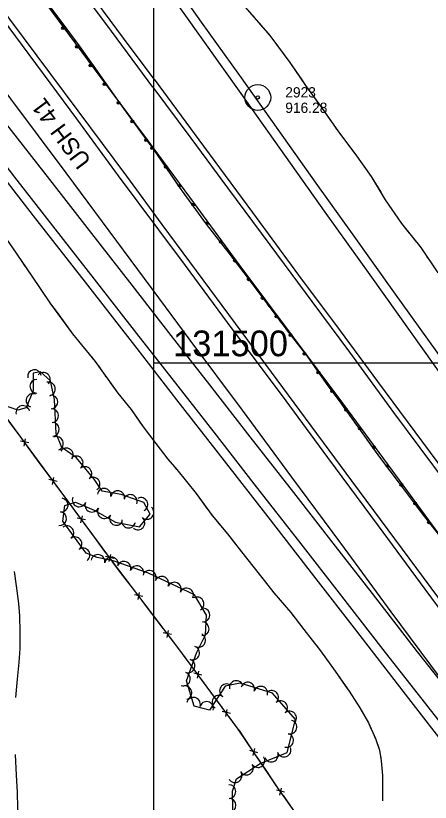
# Model space of a CAD drawing. Extents: x 353423 to 364002, y 127000 to 201942.
# Drawn here: x 359919.4 to 360161, y 131243.8 to 131702.2 of the extents above; entities that cross this region are included whole.
import ezdxf

# ---------------------------------------------------------------- set-up
doc = ezdxf.new("R2010")
doc.units = 0
for name, color, linetype in [('E_DTM_SlopeBottom', 7, 'Continuous'), ('E_DTM_SlopeTop', 7, 'Continuous'), ('E_FEN_Generic', 7, 'Continuous'), ('E_LAND_TreeLine', 7, 'Continuous'), ('E_MISCPROP', 7, 'Continuous'), ('E_RDWY_AsphConc', 7, 'Continuous'), ('E_RW_IP', 7, 'Continuous'), ('E_STRUCT_WingWall', 7, 'Continuous')]:
    doc.layers.add(name, color=color, linetype=linetype)

msp = doc.modelspace()

# ---------------------------------------------------------------- linework, layer by layer
at = {"layer": 'E_DTM_SlopeBottom'}
for p, q in [((359927.02, 131453.2), (359922.21, 131454.27)), ((359924.32, 131451.42), (359925.21, 131455.55)), ((359943.55, 131430.78), (359938.74, 131431.85)), ((359940.84, 131428.99), (359941.74, 131433.12)), ((359960.08, 131408.35), (359955.27, 131409.42)), ((359957.37, 131406.56), (359958.27, 131410.7)), ((359976.61, 131385.92), (359971.8, 131386.99)), ((359973.9, 131384.14), (359974.79, 131388.27)), ((359993.44, 131363.75), (359988.61, 131364.75)), ((359990.76, 131361.93), (359991.59, 131366.07)), ((360007.6, 131339.73), (360008.43, 131343.88)), ((360010.28, 131341.56), (360005.45, 131342.56)), ((360027.97, 131317.91), (360023.15, 131318.97)), ((360025.27, 131316.12), (360026.15, 131320.26)), ((360041.86, 131293.74), (360042.74, 131297.88)), ((360044.56, 131295.54), (360039.75, 131296.59)), ((360057.75, 131270.95), (360058.82, 131275.04)), ((360060.54, 131272.62), (360055.77, 131273.89)), ((360073.41, 131247.86), (360074.37, 131251.98)), ((360076.14, 131249.6), (360071.35, 131250.75))]:
    msp.add_line(p, q, dxfattribs=at)
for points in [[(360015.62, 131331.65), (359975.19, 131384.91), (359925.06, 131452.94), (359872.6, 131524.17), (359818.89, 131595.3), (359779.61, 131649.91), (359733.72, 131713.89)], [(359922.41, 131456.54), (359915.7, 131465.65)], [(359932.22, 131443.22), (359926.31, 131451.24)], [(359938.93, 131434.11), (359932.22, 131443.22)], [(359948.75, 131420.8), (359942.84, 131428.81)], [(359955.46, 131411.68), (359948.75, 131420.8)], [(359965.28, 131398.37), (359959.37, 131406.38)], [(359971.99, 131389.25), (359965.28, 131398.37)], [(359981.93, 131376.03), (359975.91, 131383.96)], [(359988.77, 131367.02), (359981.93, 131376.03)], [(359998.77, 131353.84), (359992.75, 131361.77)], [(360005.62, 131344.82), (359998.77, 131353.84)], [(360015.62, 131331.65), (360009.6, 131339.58)], [(360381.21, 130837.79), (360352.47, 130877.03), (360323.49, 130916.58), (360291.06, 130960), (360260.35, 131000.83), (360224.22, 131049.71), (360182.18, 131105.97), (360163.42, 131132.19), (360119.36, 131189.92), (360098.66, 131214.93), (360072.53, 131251.67), (360049.13, 131286.46), (360015.62, 131331.65)], [(360016.6, 131330.33), (360015.62, 131331.65)], [(360023.34, 131321.23), (360016.6, 131330.33)], [(360033.19, 131307.95), (360027.26, 131315.95)], [(360039.94, 131298.85), (360033.19, 131307.95)], [(360049.75, 131285.54), (360049.13, 131286.46), (360043.86, 131293.57)], [(360056.07, 131276.15), (360049.75, 131285.54)], [(360065.3, 131262.42), (360059.74, 131270.69)], [(360071.62, 131253.03), (360065.3, 131262.42)], [(360081.17, 131239.53), (360075.4, 131247.64)]]:
    msp.add_lwpolyline(points, dxfattribs=at)
at = {"layer": 'E_DTM_SlopeTop'}
for points in [[(360013.42, 131478.34), (359990.18, 131508.19), (359960.04, 131546.84), (359929.84, 131585.6), (359902.65, 131620.65), (359863.57, 131670.72), (359837.05, 131704.29), (359818.68, 131728.32)], [(360010.51, 131490.72), (359990.1, 131516.98), (359965.39, 131548.72), (359947.29, 131571.89), (359918.85, 131608.2), (359891.94, 131643.25), (359866.78, 131675.39), (359843.48, 131705.36), (359829.79, 131722.95)], [(360010.09, 131515.87), (359987.25, 131545.27), (359962.48, 131577.01), (359939.3, 131606.81), (359913.57, 131639.74), (359884.96, 131676.62), (359859.4, 131709.56), (359848.21, 131724.01)], [(360002.77, 131577.44), (359979.31, 131608.89), (359955.06, 131642.05), (359915.55, 131695.36), (359894.52, 131723.73)], [(360004.85, 131580.55), (359984.1, 131608.63), (359955.73, 131646.88), (359916.04, 131700.24), (359898.92, 131723.42)], [(359999.42, 131660.51), (359972.51, 131696.92), (359953.69, 131722.15)], [(360000.03, 131665.19), (359982.22, 131689.22), (359958.37, 131721.52)], [(360003.08, 131723.98), (360026.59, 131690.8), (360050.66, 131656.92), (360076, 131620.97), (360100.11, 131586.88), (360125.76, 131551.21), (360150.28, 131516.85), (360176.2, 131480.5), (360202.36, 131443.55), (360227.4, 131408.49), (360254.45, 131370.41), (360283.17, 131329.61), (360313.93, 131286.54), (360342.07, 131246.99), (360365.58, 131214.1)], [(360009.57, 131723.99), (360027.6, 131698.56), (360049.78, 131667.45), (360072.16, 131635.99), (360094.34, 131604.71), (360115.48, 131575.16), (360139.63, 131541.28), (360164.88, 131506.22), (360184.31, 131478.55), (360203, 131452.58), (360224.62, 131422.3), (360245.01, 131393.28), (360261.61, 131370.27), (360281.99, 131340.83), (360301.15, 131313.88), (360323.92, 131282.92), (360348.28, 131250.08), (360369.39, 131222.01)], [(360002.79, 131537.75), (359978.38, 131570.74), (359948.81, 131610.58), (359916.65, 131653.79), (359881.09, 131701.79), (359868.2, 131719.43)], [(360000.03, 131665.19), (360028.81, 131626.11), (360057.41, 131587.56), (360084.25, 131551), (360108.41, 131518.47), (360130.23, 131488.94), (360151.93, 131459.79), (360178.27, 131424.39), (360204.45, 131389.3), (360228.2, 131357.12), (360253.08, 131323.43), (360277.43, 131290.42), (360302.72, 131256.33), (360326.47, 131224.33)], [(359999.42, 131660.51), (360021.52, 131630.8), (360042.89, 131601.91), (360067.53, 131568.65), (360091.97, 131535.6), (360113.92, 131506.19), (360139.67, 131470.98), (360170.37, 131429.77), (360202.51, 131386.45), (360225.06, 131356.17), (360252.15, 131319.31), (360278.04, 131284.31), (360304.69, 131248.27), (360327.72, 131217.17)], [(360575.18, 130810.12), (360549.49, 130844.86), (360524.49, 130878.73), (360497.39, 130915.13), (360467.43, 130955.68), (360439.68, 130993.02), (360407.61, 131036.18), (360380.03, 131073.48), (360351.56, 131111.82), (360326.08, 131146.42), (360292.61, 131191.57), (360263.74, 131230.73), (360235.43, 131269.03), (360201.32, 131315.21), (360173.69, 131352.3), (360144.86, 131391.33), (360115.34, 131431.1), (360078.4, 131481.11), (360051.39, 131517.67), (360020.98, 131558.78), (360004.85, 131580.55)], [(360570.32, 130810.78), (360548.47, 130840.49), (360524.15, 130873.36), (360502.29, 130902.85), (360480.25, 130932.95), (360458.46, 130961.89), (360436.23, 130991.86), (360411.63, 131024.91), (360388.86, 131056.04), (360364.01, 131089.52), (360340.79, 131120.96), (360317.08, 131153.14), (360291.88, 131187.31), (360262.08, 131227.39), (360237.28, 131260.96), (360213.16, 131293.49), (360188.56, 131326.79), (360157.99, 131368.04), (360130.78, 131404.94), (360101.39, 131444.8), (360074.24, 131481.36), (360045.6, 131519.67), (360018.3, 131556.7), (360002.77, 131577.44)], [(360196.1, 131277.21), (360166.97, 131316.17), (360138.29, 131354.85), (360108.91, 131394.79), (360080.27, 131433.31), (360051.52, 131472.3), (360021.11, 131513.2), (360002.79, 131537.75)], [(360196.1, 131277.21), (360172.94, 131307.04), (360153.65, 131331.42), (360127.39, 131365.42), (360105.84, 131393), (360081.56, 131424.27), (360056.13, 131456.84), (360032.57, 131487.03), (360010.09, 131515.87)], [(360207.27, 131238.46), (360184.52, 131267.86), (360159.74, 131299.48), (360133.63, 131332.88), (360108.09, 131365.67), (360085.69, 131394.38), (360058.41, 131429.35), (360035.01, 131459.48), (360010.51, 131490.72)], [(360529.26, 130810.15), (360508.41, 130837.24), (360485.18, 130867.33), (360462.48, 130896.68), (360441.11, 130924.47), (360420.86, 130950.4), (360400.54, 130976.79), (360381.21, 131001.34), (360361.35, 131027.47), (360341.14, 131054.75), (360322.71, 131078.25), (360302.51, 131104.47), (360282.87, 131129.92), (360262.23, 131156.88), (360238.8, 131187.06), (360216.46, 131216.14), (360195.46, 131243.54), (360169.36, 131277.4), (360145.28, 131308.49), (360118.17, 131343.54), (360093.11, 131375.68), (360066.52, 131410.11), (360041.02, 131442.73), (360013.42, 131478.34)]]:
    msp.add_lwpolyline(points, dxfattribs=at)
at = {"layer": 'E_FEN_Generic'}
for points in [[(360023.54, 131364.75), (359996.86, 131377.37), (359976.24, 131384.56), (359966.89, 131386.35), (359960.51, 131389.01), (359946.95, 131407.62), (359948.04, 131416.8), (359954.26, 131418.61), (359965.18, 131414.1), (359977.66, 131407.04), (359991.48, 131404.35), (359997.81, 131411.67), (359994.17, 131418.6), (359980.8, 131423.13), (359969.87, 131425.02), (359965.09, 131432.13), (359954.91, 131444.6), (359946.36, 131450.5), (359943.07, 131458.66), (359941.94, 131478.61), (359939.62, 131489.39), (359933.87, 131494.58), (359929.67, 131493.9), (359929.62, 131483.83), (359925.55, 131473.61), (359920.73, 131472.41), (359911.65, 131475.43)], [(360045.91, 131239.35), (360045.79, 131250.25), (360048.07, 131257.35), (360061.9, 131266.41), (360077.67, 131272.7), (360082.49, 131292.05), (360069.17, 131307.38), (360050.29, 131313.29), (360041.52, 131311.4), (360032.33, 131297.53), (360023.36, 131299.7), (360018.98, 131314.47), (360024.9, 131331.24), (360029.98, 131341.37), (360030.64, 131352.92), (360023.54, 131364.75)]]:
    msp.add_lwpolyline(points, dxfattribs=at)
for centre, start, end in [((359930.38, 131491.89), 9.205, 189.1896), ((359935.53, 131490.26), 317.9479, 137.9325), ((359931.73, 131486.27), 89.7426, 269.7273), ((359938.5, 131484.67), 282.1234, 102.1081), ((359929.51, 131477.9), 68.2798, 248.2644), ((359939.92, 131477.15), 273.2564, 93.2411), ((359923.58, 131470.96), 14.0237, 194.0084), ((359940.38, 131469.16), 273.2564, 93.2411), ((359940.83, 131461.17), 273.2564, 93.2411), ((359943.13, 131452.9), 291.9677, 111.9524), ((359948.93, 131446.19), 325.3833, 145.3679), ((359954.66, 131441.59), 309.2292, 129.2139), ((359959.72, 131435.39), 309.2292, 129.2139), ((359964.51, 131429.24), 303.9196, 123.9043), ((359971, 131422.7), 350.206, 170.1907), ((359978.88, 131421.34), 350.206, 170.1907), ((359986.2, 131419.09), 341.3077, 161.2924), ((359945.95, 131416.98), 263.2228, 83.2075), ((359956.4, 131420), 157.5472, 337.5319), ((359963.79, 131416.94), 157.5472, 337.5319), ((359992.45, 131417.37), 297.7398, 117.7245), ((359945.01, 131409.04), 263.2228, 83.2075), ((359971.11, 131413.15), 150.5182, 330.5029), ((359995.92, 131412.69), 229.1413, 49.126), ((359978.07, 131409.21), 150.5182, 330.5029), ((359985.22, 131407.7), 168.9917, 348.9764), ((359990.69, 131406.64), 229.1413, 49.126), ((359949.27, 131400.87), 306.0901, 126.0748), ((359953.99, 131394.41), 306.0901, 126.0748), ((359958.7, 131387.94), 306.0901, 126.0748), ((359967.36, 131384.13), 349.1553, 169.14), ((359975.22, 131382.62), 349.1553, 169.14), ((359982.5, 131380.16), 340.7994, 160.7841), ((359990.05, 131377.53), 340.7994, 160.7841), ((359997.34, 131374.83), 334.6783, 154.6629), ((360004.57, 131371.41), 334.6783, 154.6629), ((360011.8, 131367.99), 334.6783, 154.6629), ((360019.03, 131364.57), 334.6783, 154.6629), ((360025.12, 131359.41), 301.0031, 120.9878), ((360028.54, 131352.9), 266.7395, 86.7242), ((360028.09, 131344.91), 266.7395, 86.7242), ((360026.06, 131338.22), 243.338, 63.3227), ((360022.51, 131330.77), 250.5912, 70.5759), ((360019.85, 131323.23), 250.5912, 70.5759), ((360017.19, 131315.68), 250.5912, 70.5759), ((360018, 131307.62), 286.5282, 106.5129), ((360042.26, 131308.73), 56.4817, 236.4664), ((360048, 131310.65), 12.161, 192.1457), ((360054.64, 131309.73), 342.6531, 162.6377), ((360062.27, 131307.35), 342.6531, 162.6377), ((360068.52, 131304.94), 310.9726, 130.9573), ((360023.03, 131300.9), 346.3754, 166.3601), ((360030.64, 131298.46), 346.3754, 166.3601), ((360037.84, 131302.06), 56.4817, 236.4664), ((360073.77, 131298.9), 310.9726, 130.9573), ((360079.01, 131292.86), 310.9726, 130.9573), ((360079.22, 131287.6), 256.0178, 76.0025), ((360077.29, 131279.83), 256.0178, 76.0025), ((360075.8, 131274.21), 201.7539, 21.7385), ((360068.37, 131271.25), 201.7539, 21.7385), ((360053.9, 131263.68), 213.2256, 33.2103), ((360060.59, 131268.06), 213.2256, 33.2103), ((360047.21, 131259.29), 213.2256, 33.2103), ((360043.7, 131250.03), 270.6569, 90.6416), ((360043.79, 131242.03), 270.6569, 90.6416)]:
    msp.add_arc(centre, 4, start, end, dxfattribs=at)
at = {"layer": 'E_LAND_TreeLine'}
for p, q in [((360000, 131000), (360000, 133500)), ((360000, 129000), (360000, 131500)), ((360000, 131500), (363500, 131500)), ((360000, 131500), (364000, 131500))]:
    msp.add_line(p, q, dxfattribs=at)
at = {"layer": 'E_MISCPROP'}
for points in [[(359996.88, 131629.11), (359965.39, 131671.35), (359932.77, 131715.59)], [(359996.88, 131629.11), (359965.39, 131671.35), (359932.77, 131715.59)], [(360295.68, 131219.05), (360286.13, 131235.86), (360280.19, 131245.87), (360275.11, 131252.97), (360264.89, 131267.31), (360246.16, 131292.13), (360217.87, 131329.62), (360190.02, 131367.65), (360162.28, 131405.38), (360136.73, 131440.32), (360110.08, 131476.44), (360081.4, 131514.84), (360049.73, 131557.18), (360020.86, 131596.38), (359996.88, 131629.11)], [(360295.68, 131219.05), (360286.13, 131235.86), (360280.19, 131245.87), (360275.11, 131252.97), (360264.89, 131267.31), (360246.16, 131292.13), (360217.87, 131329.62), (360190.02, 131367.65), (360162.28, 131405.38), (360136.73, 131440.32), (360110.08, 131476.44), (360081.4, 131514.84), (360049.73, 131557.18), (360020.86, 131596.38), (359996.88, 131629.11)], [(359918.58, 131378.26), (359919.79, 131370.01), (359921.05, 131359.54), (359921.58, 131352.42), (359921.88, 131343.15), (359921.78, 131333.37), (359921.17, 131325.29), (359920.33, 131315.57), (359919.26, 131304.88)], [(359919.05, 131271.55), (359919.67, 131259.6), (359920.2, 131249.64), (359920.49, 131240.28), (359921.86, 131228.14), (359923.47, 131219.82), (359925.99, 131210.99), (359929.29, 131197.5), (359931.23, 131187.36), (359933.5, 131174.44), (359936.97, 131161.46), (359939.41, 131148.59), (359942.53, 131134.64), (359945.81, 131118.93), (359947.97, 131105.72), (359948.89, 131094.62), (359950.1, 131086.26), (359949.95, 131079.43), (359948.26, 131069.37), (359947.2, 131061.7), (359945.82, 131045.66)]]:
    msp.add_lwpolyline(points, dxfattribs=at)
for centre, radius in [((359946.97, 131695), 0.79), ((359946.94, 131695.04), 0.398), ((359955.02, 131684.09), 0.79), ((359954.99, 131684.12), 0.398), ((359963.07, 131673.17), 0.79), ((359963.04, 131673.21), 0.398), ((359971.16, 131662.28), 0.79), ((359971.14, 131662.32), 0.398), ((359979.27, 131651.41), 0.79), ((359979.24, 131651.45), 0.398), ((359987.38, 131640.54), 0.79), ((359987.35, 131640.57), 0.398), ((359995.48, 131629.66), 0.79), ((359995.46, 131629.7), 0.398), ((359998.88, 131625.04), 0.79), ((359998.86, 131625.07), 0.398), ((360006.9, 131614.1), 0.79), ((360006.87, 131614.13), 0.398), ((360014.91, 131603.16), 0.79), ((360014.89, 131603.19), 0.398), ((360022.94, 131592.22), 0.79), ((360022.91, 131592.25), 0.398), ((360030.98, 131581.3), 0.79), ((360030.96, 131581.33), 0.398), ((360039.02, 131570.38), 0.79), ((360039, 131570.41), 0.398), ((360047.07, 131559.45), 0.79), ((360047.04, 131559.49), 0.398), ((360055.17, 131548.57), 0.79), ((360055.15, 131548.61), 0.398), ((360063.3, 131537.71), 0.79), ((360063.27, 131537.75), 0.398), ((360071.42, 131526.85), 0.79), ((360071.4, 131526.89), 0.398), ((360079.55, 131515.99), 0.79), ((360079.52, 131516.03), 0.398), ((360087.66, 131505.13), 0.79), ((360087.64, 131505.16), 0.398), ((360095.78, 131494.26), 0.79), ((360095.76, 131494.3), 0.398), ((360103.9, 131483.4), 0.79), ((360103.87, 131483.43), 0.398), ((360111.99, 131472.52), 0.79), ((360111.97, 131472.55), 0.398), ((360120.05, 131461.61), 0.79), ((360120.02, 131461.64), 0.398), ((360128.1, 131450.69), 0.79), ((360128.07, 131450.73), 0.398), ((360136.15, 131439.78), 0.79), ((360136.12, 131439.82), 0.398), ((360144.15, 131428.83), 0.79), ((360144.13, 131428.87), 0.398), ((360152.16, 131417.88), 0.79), ((360152.13, 131417.92), 0.398), ((360160.16, 131406.93), 0.79), ((360160.14, 131406.97), 0.398)]:
    msp.add_circle(centre, radius, dxfattribs=at)
at = {"layer": 'E_RDWY_AsphConc'}
for radius in [7.5, 7.5, 7.5, 7.5, 0.96, 0.96, 0.96, 0.96]:
    msp.add_circle((360060.51, 131654.59), radius, dxfattribs=at)
at = {"layer": 'E_STRUCT_WingWall'}
for points in [[(359933.47, 131715.64), (359956.37, 131684.65), (359982.3, 131648.13), (359998.89, 131625.43)], [(359933.47, 131715.64), (359950.7, 131692.32)], [(360049.06, 131712.08), (360067.49, 131690.73), (360079.14, 131675.03), (360088.39, 131661.61), (360097.65, 131648.74), (360107.58, 131634.49), (360117.03, 131621.95), (360126.52, 131608.57), (360134.79, 131595.01), (360144.23, 131581.08), (360155.48, 131567.12), (360165.35, 131552.33)], [(360057.68, 131702.09), (360058.99, 131700.58)], [(360061.6, 131697.55), (360062.91, 131696.03)], [(360065.52, 131693.01), (360066.83, 131691.49)], [(359953.08, 131689.1), (359954.27, 131687.49)], [(360069.27, 131688.33), (360079.14, 131675.03), (360086.2, 131664.78)], [(359956.64, 131684.27), (359957.79, 131682.64)], [(359960.11, 131679.38), (359961.27, 131677.75)], [(359963.59, 131674.49), (359980.38, 131650.84)], [(360086.2, 131664.78), (360088.39, 131661.61), (360097.65, 131648.74), (360102.96, 131641.12)], [(359844.32, 131653.69), (359854.62, 131644.26), (359864.48, 131636.65), (359871.73, 131629.28), (359877.9, 131621.51), (359886.55, 131610.49), (359893.39, 131601.36), (359904.12, 131585.95), (359917.52, 131566.95), (359928.42, 131551.09), (359939.78, 131534.37), (359952.55, 131516.73), (359965.73, 131500.74), (359978.9, 131482.14), (359986.7, 131472.72), (359993.71, 131462.62), (360001, 131452.91), (360008.13, 131443.67), (360013.29, 131437.69)], [(359980.38, 131650.84), (359982.3, 131648.13), (359997.45, 131627.4)], [(360105.25, 131637.84), (360106.39, 131636.2)], [(360108.74, 131632.96), (360109.94, 131631.36)], [(360112.35, 131628.17), (360113.55, 131626.57)], [(359998.89, 131625.43), (360015.89, 131600.75), (360030.39, 131580.77), (360044.9, 131562.14), (360054.4, 131549.89), (360067.06, 131532.76), (360078.56, 131517.36), (360089.16, 131504.02), (360100.38, 131487.91), (360108.8, 131476.47), (360120.72, 131459.83), (360131.43, 131444.88), (360144.71, 131427.39), (360156.38, 131411.9), (360166.36, 131399.13)], [(359998.89, 131625.43), (360015.34, 131601.55)], [(360115.96, 131623.37), (360117.03, 131621.95), (360126.52, 131608.57), (360132.15, 131599.34)], [(360017.67, 131598.3), (360018.85, 131596.68)], [(360132.15, 131599.34), (360134.79, 131595.01), (360144.23, 131581.08), (360148.69, 131575.55)], [(360021.2, 131593.44), (360022.37, 131591.82)], [(360024.72, 131588.59), (360025.9, 131586.97)], [(360028.25, 131583.73), (360030.39, 131580.77), (360044.9, 131562.14), (360045.96, 131560.77)], [(360151.2, 131572.43), (360152.45, 131570.88)], [(360154.96, 131567.76), (360155.48, 131567.12), (360156.13, 131566.14)], [(359920.28, 131562.93), (359921.41, 131561.29)], [(360045.96, 131560.77), (360054.4, 131549.89), (360063.45, 131537.64)], [(360158.35, 131562.82), (360159.46, 131561.15)], [(359923.67, 131557.99), (359924.81, 131556.34)], [(359927.07, 131553.05), (359928.42, 131551.09), (359939.78, 131534.37), (359943.54, 131529.17)], [(360065.83, 131534.43), (360067.02, 131532.82)], [(359943.54, 131529.17), (359952.55, 131516.73), (359961.22, 131506.21)], [(360069.41, 131529.61), (360070.61, 131528.01)], [(360073, 131524.81), (360074.2, 131523.2)], [(360076.59, 131520), (360078.56, 131517.36), (360089.16, 131504.02), (360094.11, 131496.9)], [(359963.77, 131503.12), (359965.04, 131501.58)], [(359967.41, 131498.36), (359968.57, 131496.73)], [(360094.11, 131496.9), (360100.38, 131487.91), (360108.8, 131476.47), (360111.03, 131473.35)], [(359970.88, 131493.47), (359972.04, 131491.83)], [(359974.35, 131488.57), (359978.9, 131482.14), (359986.7, 131472.72), (359991.77, 131465.42)], [(360113.36, 131470.1), (360114.53, 131468.48)], [(359991.77, 131465.42), (359993.71, 131462.62), (360001, 131452.91), (360008.13, 131443.67), (360009.29, 131442.32)], [(360116.85, 131465.22), (360118.02, 131463.6)], [(360120.35, 131460.35), (360120.72, 131459.83), (360121.51, 131458.72)], [(360123.84, 131455.47), (360131.43, 131444.88), (360141.09, 131432.16)], [(360011.91, 131439.29), (360013.22, 131437.78)], [(360013.29, 131437.69), (360024.59, 131423.73), (360033.9, 131410.9), (360042.81, 131400.16), (360051.06, 131389.81), (360061.29, 131376.74), (360069.91, 131365.92), (360079.77, 131354.33), (360087.28, 131344.52), (360097.02, 131332.1), (360105.6, 131320.1), (360113.76, 131308.45), (360119.93, 131298.85), (360124.99, 131290.1), (360129.01, 131280.88), (360131.52, 131274.11), (360132.44, 131267.96), (360133.24, 131259.36), (360133.21, 131251.2), (360133.27, 131244.57)], [(360013.29, 131437.69), (360024.59, 131423.73), (360031.07, 131414.79)], [(360141.09, 131432.16), (360144.71, 131427.39), (360156.38, 131411.9), (360158.6, 131409.05)], [(360033.42, 131411.55), (360033.9, 131410.9), (360034.66, 131409.98)], [(360037.21, 131406.9), (360038.49, 131405.37)], [(360041.04, 131402.29), (360042.32, 131400.75)], [(360044.83, 131397.63), (360051.06, 131389.81), (360061.29, 131376.74), (360062.79, 131374.86)], [(360062.79, 131374.86), (360069.91, 131365.92), (360079.77, 131354.33), (360081.2, 131352.46)], [(360083.63, 131349.29), (360084.85, 131347.7)], [(360087.28, 131344.52), (360088.51, 131342.95)], [(360090.98, 131339.8), (360092.21, 131338.23)], [(360094.68, 131335.08), (360097.02, 131332.1), (360105.6, 131320.1), (360111.6, 131311.53)], [(360111.6, 131311.53), (360113.76, 131308.45), (360119.93, 131298.85), (360124.99, 131290.1), (360126.47, 131286.69)], [(360128.08, 131283.02), (360128.88, 131281.19)], [(360130.28, 131277.45), (360130.98, 131275.57)], [(360131.88, 131271.7), (360132.18, 131269.72)], [(360132.65, 131265.75), (360133.24, 131259.36), (360133.21, 131251.2), (360133.27, 131244.57)]]:
    msp.add_lwpolyline(points, dxfattribs=at)

# ---------------------------------------------------------------- texts
at = {"layer": 'E_LAND_TreeLine'}
msp.add_text('  131500  ', height=15, dxfattribs=at).set_placement((360000, 131503.75))
at = {"layer": 'E_RDWY_AsphConc'}
for s, p in [('2923', (360076.51, 131654.59)), ('2923', (360076.51, 131654.59)), ('2923', (360076.51, 131654.59)), ('2923', (360076.51, 131654.59)), ('916.28', (360076.51, 131645.59)), ('916.28', (360076.51, 131645.59)), ('916.28', (360076.51, 131645.59)), ('916.28', (360076.51, 131645.59))]:
    msp.add_text(s, height=6, dxfattribs=at).set_placement(p)
at = {"layer": 'E_RW_IP'}
msp.add_text('USH 41', height=10, rotation=126.6649, dxfattribs=at).set_placement((359963.9, 131617.69))

doc.saveas('drawing.dxf')
